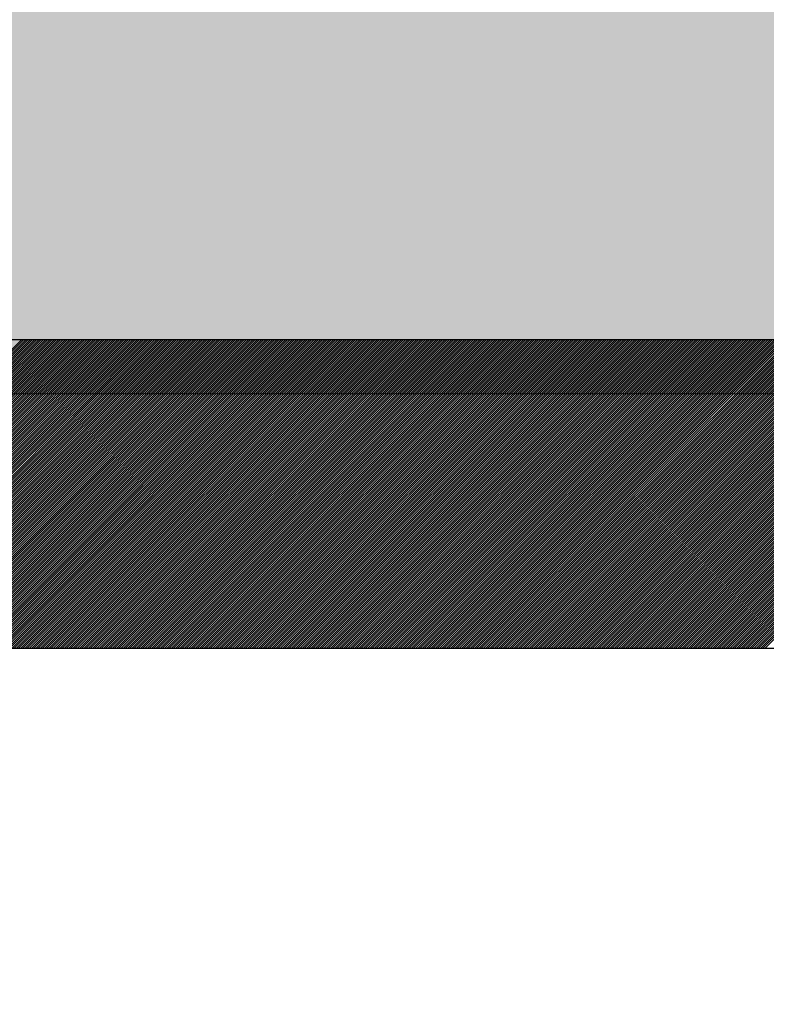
# Model space of a CAD drawing. Extents: x 3940905 to 4145695, y 925352 to 1109797.
# Tile 676 of 1056: x 4034319 to 4034379, y 1099069 to 1099149. Entities that reach past the tile are written whole.
import ezdxf

# ---------------------------------------------------------------- set-up
doc = ezdxf.new("R2010")
doc.units = 0
doc.header["$LTSCALE"] = 750
doc.header["$MEASUREMENT"] = 0
doc.layers.get('0').update_dxf_attribs({"linetype": 'CONTINUOUS', "lineweight": 0})
doc.layers.add('CKD Equipments', color=252, linetype='CONTINUOUS', lineweight=0)
doc.layers.add('COLUMN', color=1, linetype='CONTINUOUS', lineweight=9)

# ---------------------------------------------------------------- blocks, each defined once
blk = doc.blocks.new('COLUMN')
at = {"layer": 'COLUMN'}
h = blk.add_hatch(color=1, dxfattribs=at)
h.dxf.hatch_style = 1
h.paths.add_polyline_path([(2683498.959, 965771.063), (2684447.959, 965771.063), (2684447.959, 965331.063), (2683498.959, 965331.063)])
h.paths.add_polyline_path([(2684237.959, 970191.063), (2683498.959, 970191.063), (2683498.959, 969191.063), (2684237.959, 969191.063)])
h.paths.add_polyline_path([(2687442.959, 969266.063), (2687037.959, 969266.063), (2687037.959, 970031.063), (2687442.959, 970031.063)])
h.paths.add_polyline_path([(2687107.959, 972041.447), (2687643.959, 972041.447), (2687643.959, 971756.063), (2687107.959, 971756.063)])
h.paths.add_polyline_path([(2683498.959, 973491.063), (2684407.959, 973491.063), (2684407.959, 973041.063), (2683498.959, 973041.063)])
h.paths.add_polyline_path([(2683648.959, 975761.063), (2683977.959, 975761.063), (2683977.959, 975211.063), (2683648.959, 975211.063)])
h.paths.add_polyline_path([(2686977.959, 975811.063), (2687727.959, 975811.063), (2687727.959, 975476.063), (2686977.959, 975476.063)])
h.paths.add_polyline_path([(2689868.959, 975851.063), (2689027.959, 975851.063), (2689027.959, 975556.063), (2689868.959, 975556.063)])
h.paths.add_polyline_path([(2686977.959, 973346.063), (2687643.959, 973346.063), (2687643.959, 973116.063), (2686977.959, 973116.063)])
h.paths.add_polyline_path([(2683823.959, 977646.063), (2684028.959, 977646.063), (2684028.959, 977211.063), (2683823.959, 977211.063)])
h.paths.add_polyline_path([(2683823.959, 979911.063), (2684103.959, 979911.063), (2684103.959, 980241.063), (2683823.959, 980241.063)])
h.paths.add_polyline_path([(2687803.959, 979891.063), (2688003.959, 979891.063), (2688003.959, 980241.063), (2687803.959, 980241.063)])
h.paths.add_polyline_path([(2691583.959, 979836.063), (2692013.959, 979836.063), (2692013.959, 980241.063), (2691583.959, 980241.063)])
h.paths.add_polyline_path([(2691695.959, 977346.063), (2692013.959, 977346.063), (2692013.959, 976786.063), (2691695.959, 976786.063)])
h.paths.add_polyline_path([(2687442.959, 965841.063), (2686812.959, 965841.063), (2686812.959, 965401.063), (2687442.959, 965401.063)])
h.paths.add_polyline_path([(2687467.959, 963421.063), (2686702.959, 963421.063), (2686702.959, 962976.063), (2687467.959, 962976.063)])
h.paths.add_polyline_path([(2684167.959, 963191.063), (2683398.959, 963191.063), (2683398.959, 962446.063), (2684167.959, 962446.063)])
h.paths.add_polyline_path([(2684447.959, 958916.063), (2683398.959, 958916.063), (2683398.959, 959356.063), (2684447.959, 959356.063)])
h.paths.add_polyline_path([(2684447.959, 957356.063), (2683413.959, 957356.063), (2683413.959, 956916.063), (2684447.959, 956916.063)])
h.paths.add_polyline_path([(2687457.959, 957436.063), (2686707.959, 957436.063), (2686707.959, 956996.063), (2687457.959, 956996.063)])
h.paths.add_polyline_path([(2687452.959, 959516.063), (2686692.959, 959516.063), (2686692.959, 959086.063), (2687452.959, 959086.063)])
h.paths.add_polyline_path([(2683413.959, 953326.063), (2684312.959, 953326.063), (2684312.959, 953776.063), (2683413.959, 953776.063)])
h.paths.add_polyline_path([(2683293.959, 952396.063), (2683767.959, 952396.063), (2683767.959, 951976.063), (2683293.959, 951976.063)])
h.paths.add_polyline_path([(2682463.959, 977841.063), (2681833.959, 977841.063), (2681833.959, 977051.063), (2682463.959, 977051.063)])
at = {"color": 2}
blk.add_lwpolyline([(2682463.959, 977841.063), (2681833.959, 977841.063), (2681833.959, 977051.063), (2682463.959, 977051.063)], close=True, dxfattribs=at)
at = {"layer": 'COLUMN', "color": 1}
blk.add_lwpolyline([(2682463.959, 977841.063), (2681833.959, 977841.063), (2681833.959, 977051.063), (2682463.959, 977051.063)], close=True, dxfattribs=at)

msp = doc.modelspace()

# ---------------------------------------------------------------- linework, layer by layer
at = {"layer": 'CKD Equipments', "lineweight": -2, "ltscale": 0.2}
for p, q in [((4034540.236, 1099123.329, -7.609), (4033875.236, 1099123.329, -7.609)), ((4034540.236, 1099123.329, -7.609), (4033875.236, 1099123.329, -7.609)), ((4034515.236, 1099098.329, -7.609), (4033900.236, 1099098.329, -7.609))]:
    msp.add_line(p, q, dxfattribs=at)
at = {"layer": 'CKD Equipments', "color": 43, "linetype": 'Continuous', "lineweight": -2, "ltscale": 0.2}
for p, q in [((4034293.967, 1099098.329, -7.609), (4034318.967, 1099123.329, -7.609)), ((4034294.144, 1099098.329, -7.609), (4034319.144, 1099123.329, -7.609)), ((4034294.321, 1099098.329, -7.609), (4034319.321, 1099123.329, -7.609)), ((4034294.498, 1099098.329, -7.609), (4034319.498, 1099123.329, -7.609)), ((4034294.674, 1099098.329, -7.609), (4034319.674, 1099123.329, -7.609)), ((4034294.851, 1099098.329, -7.609), (4034319.851, 1099123.329, -7.609)), ((4034295.028, 1099098.329, -7.609), (4034320.028, 1099123.329, -7.609)), ((4034295.205, 1099098.329, -7.609), (4034320.205, 1099123.329, -7.609)), ((4034295.382, 1099098.329, -7.609), (4034320.382, 1099123.329, -7.609)), ((4034295.558, 1099098.329, -7.609), (4034320.558, 1099123.329, -7.609)), ((4034295.735, 1099098.329, -7.609), (4034320.735, 1099123.329, -7.609)), ((4034295.912, 1099098.329, -7.609), (4034320.912, 1099123.329, -7.609)), ((4034296.089, 1099098.329, -7.609), (4034321.089, 1099123.329, -7.609)), ((4034296.265, 1099098.329, -7.609), (4034321.265, 1099123.329, -7.609)), ((4034296.442, 1099098.329, -7.609), (4034321.442, 1099123.329, -7.609)), ((4034296.619, 1099098.329, -7.609), (4034321.619, 1099123.329, -7.609)), ((4034296.796, 1099098.329, -7.609), (4034321.796, 1099123.329, -7.609)), ((4034296.973, 1099098.329, -7.609), (4034321.973, 1099123.329, -7.609)), ((4034297.149, 1099098.329, -7.609), (4034322.149, 1099123.329, -7.609)), ((4034297.326, 1099098.329, -7.609), (4034322.326, 1099123.329, -7.609)), ((4034297.503, 1099098.329, -7.609), (4034322.503, 1099123.329, -7.609)), ((4034297.68, 1099098.329, -7.609), (4034322.68, 1099123.329, -7.609)), ((4034297.856, 1099098.329, -7.609), (4034322.856, 1099123.329, -7.609)), ((4034298.033, 1099098.329, -7.609), (4034323.033, 1099123.329, -7.609)), ((4034298.21, 1099098.329, -7.609), (4034323.21, 1099123.329, -7.609)), ((4034298.387, 1099098.329, -7.609), (4034323.387, 1099123.329, -7.609)), ((4034298.564, 1099098.329, -7.609), (4034323.564, 1099123.329, -7.609)), ((4034298.74, 1099098.329, -7.609), (4034323.74, 1099123.329, -7.609)), ((4034298.917, 1099098.329, -7.609), (4034323.917, 1099123.329, -7.609)), ((4034299.094, 1099098.329, -7.609), (4034324.094, 1099123.329, -7.609)), ((4034299.271, 1099098.329, -7.609), (4034324.271, 1099123.329, -7.609)), ((4034299.447, 1099098.329, -7.609), (4034324.447, 1099123.329, -7.609)), ((4034299.624, 1099098.329, -7.609), (4034324.624, 1099123.329, -7.609)), ((4034299.801, 1099098.329, -7.609), (4034324.801, 1099123.329, -7.609)), ((4034299.978, 1099098.329, -7.609), (4034324.978, 1099123.329, -7.609)), ((4034300.154, 1099098.329, -7.609), (4034325.154, 1099123.329, -7.609)), ((4034300.331, 1099098.329, -7.609), (4034325.331, 1099123.329, -7.609)), ((4034300.508, 1099098.329, -7.609), (4034325.508, 1099123.329, -7.609)), ((4034300.685, 1099098.329, -7.609), (4034325.685, 1099123.329, -7.609)), ((4034300.862, 1099098.329, -7.609), (4034325.862, 1099123.329, -7.609)), ((4034301.038, 1099098.329, -7.609), (4034326.038, 1099123.329, -7.609)), ((4034301.215, 1099098.329, -7.609), (4034326.215, 1099123.329, -7.609)), ((4034301.392, 1099098.329, -7.609), (4034326.392, 1099123.329, -7.609)), ((4034301.569, 1099098.329, -7.609), (4034326.569, 1099123.329, -7.609)), ((4034301.745, 1099098.329, -7.609), (4034326.745, 1099123.329, -7.609)), ((4034301.922, 1099098.329, -7.609), (4034326.922, 1099123.329, -7.609)), ((4034302.099, 1099098.329, -7.609), (4034327.099, 1099123.329, -7.609)), ((4034302.276, 1099098.329, -7.609), (4034327.276, 1099123.329, -7.609)), ((4034302.453, 1099098.329, -7.609), (4034327.453, 1099123.329, -7.609)), ((4034302.629, 1099098.329, -7.609), (4034327.629, 1099123.329, -7.609)), ((4034302.806, 1099098.329, -7.609), (4034327.806, 1099123.329, -7.609)), ((4034302.983, 1099098.329, -7.609), (4034327.983, 1099123.329, -7.609)), ((4034303.16, 1099098.329, -7.609), (4034328.16, 1099123.329, -7.609)), ((4034303.336, 1099098.329, -7.609), (4034328.336, 1099123.329, -7.609)), ((4034303.513, 1099098.329, -7.609), (4034328.513, 1099123.329, -7.609)), ((4034303.69, 1099098.329, -7.609), (4034328.69, 1099123.329, -7.609)), ((4034303.867, 1099098.329, -7.609), (4034328.867, 1099123.329, -7.609)), ((4034304.044, 1099098.329, -7.609), (4034329.044, 1099123.329, -7.609)), ((4034304.22, 1099098.329, -7.609), (4034329.22, 1099123.329, -7.609)), ((4034304.397, 1099098.329, -7.609), (4034329.397, 1099123.329, -7.609)), ((4034304.574, 1099098.329, -7.609), (4034329.574, 1099123.329, -7.609)), ((4034304.751, 1099098.329, -7.609), (4034329.751, 1099123.329, -7.609)), ((4034304.927, 1099098.329, -7.609), (4034329.927, 1099123.329, -7.609)), ((4034305.104, 1099098.329, -7.609), (4034330.104, 1099123.329, -7.609)), ((4034305.281, 1099098.329, -7.609), (4034330.281, 1099123.329, -7.609)), ((4034305.458, 1099098.329, -7.609), (4034330.458, 1099123.329, -7.609)), ((4034305.635, 1099098.329, -7.609), (4034330.635, 1099123.329, -7.609)), ((4034305.811, 1099098.329, -7.609), (4034330.811, 1099123.329, -7.609)), ((4034305.988, 1099098.329, -7.609), (4034330.988, 1099123.329, -7.609)), ((4034306.165, 1099098.329, -7.609), (4034331.165, 1099123.329, -7.609)), ((4034306.342, 1099098.329, -7.609), (4034331.342, 1099123.329, -7.609)), ((4034306.518, 1099098.329, -7.609), (4034331.518, 1099123.329, -7.609)), ((4034306.695, 1099098.329, -7.609), (4034331.695, 1099123.329, -7.609)), ((4034306.872, 1099098.329, -7.609), (4034331.872, 1099123.329, -7.609)), ((4034307.049, 1099098.329, -7.609), (4034332.049, 1099123.329, -7.609)), ((4034307.226, 1099098.329, -7.609), (4034332.226, 1099123.329, -7.609)), ((4034307.402, 1099098.329, -7.609), (4034332.402, 1099123.329, -7.609)), ((4034307.579, 1099098.329, -7.609), (4034332.579, 1099123.329, -7.609)), ((4034307.756, 1099098.329, -7.609), (4034332.756, 1099123.329, -7.609)), ((4034307.933, 1099098.329, -7.609), (4034332.933, 1099123.329, -7.609)), ((4034308.109, 1099098.329, -7.609), (4034333.109, 1099123.329, -7.609)), ((4034308.286, 1099098.329, -7.609), (4034333.286, 1099123.329, -7.609)), ((4034308.463, 1099098.329, -7.609), (4034333.463, 1099123.329, -7.609)), ((4034308.64, 1099098.329, -7.609), (4034333.64, 1099123.329, -7.609)), ((4034308.817, 1099098.329, -7.609), (4034333.817, 1099123.329, -7.609)), ((4034308.993, 1099098.329, -7.609), (4034333.993, 1099123.329, -7.609)), ((4034309.17, 1099098.329, -7.609), (4034334.17, 1099123.329, -7.609)), ((4034309.347, 1099098.329, -7.609), (4034334.347, 1099123.329, -7.609)), ((4034309.524, 1099098.329, -7.609), (4034334.524, 1099123.329, -7.609)), ((4034309.7, 1099098.329, -7.609), (4034334.7, 1099123.329, -7.609)), ((4034309.877, 1099098.329, -7.609), (4034334.877, 1099123.329, -7.609)), ((4034310.054, 1099098.329, -7.609), (4034335.054, 1099123.329, -7.609)), ((4034310.231, 1099098.329, -7.609), (4034335.231, 1099123.329, -7.609)), ((4034310.408, 1099098.329, -7.609), (4034335.408, 1099123.329, -7.609)), ((4034310.584, 1099098.329, -7.609), (4034335.584, 1099123.329, -7.609)), ((4034310.761, 1099098.329, -7.609), (4034335.761, 1099123.329, -7.609)), ((4034310.938, 1099098.329, -7.609), (4034335.938, 1099123.329, -7.609)), ((4034311.115, 1099098.329, -7.609), (4034336.115, 1099123.329, -7.609)), ((4034311.291, 1099098.329, -7.609), (4034336.291, 1099123.329, -7.609)), ((4034311.468, 1099098.329, -7.609), (4034336.468, 1099123.329, -7.609)), ((4034311.645, 1099098.329, -7.609), (4034336.645, 1099123.329, -7.609)), ((4034311.822, 1099098.329, -7.609), (4034336.822, 1099123.329, -7.609)), ((4034311.999, 1099098.329, -7.609), (4034336.999, 1099123.329, -7.609)), ((4034312.175, 1099098.329, -7.609), (4034337.175, 1099123.329, -7.609)), ((4034312.352, 1099098.329, -7.609), (4034337.352, 1099123.329, -7.609)), ((4034312.529, 1099098.329, -7.609), (4034337.529, 1099123.329, -7.609)), ((4034312.706, 1099098.329, -7.609), (4034337.706, 1099123.329, -7.609)), ((4034312.882, 1099098.329, -7.609), (4034337.882, 1099123.329, -7.609)), ((4034313.059, 1099098.329, -7.609), (4034338.059, 1099123.329, -7.609)), ((4034313.236, 1099098.329, -7.609), (4034338.236, 1099123.329, -7.609)), ((4034313.413, 1099098.329, -7.609), (4034338.413, 1099123.329, -7.609)), ((4034313.59, 1099098.329, -7.609), (4034338.59, 1099123.329, -7.609)), ((4034313.766, 1099098.329, -7.609), (4034338.766, 1099123.329, -7.609)), ((4034313.943, 1099098.329, -7.609), (4034338.943, 1099123.329, -7.609)), ((4034314.12, 1099098.329, -7.609), (4034339.12, 1099123.329, -7.609)), ((4034314.297, 1099098.329, -7.609), (4034339.297, 1099123.329, -7.609)), ((4034314.473, 1099098.329, -7.609), (4034339.473, 1099123.329, -7.609)), ((4034314.65, 1099098.329, -7.609), (4034339.65, 1099123.329, -7.609)), ((4034314.827, 1099098.329, -7.609), (4034339.827, 1099123.329, -7.609)), ((4034315.004, 1099098.329, -7.609), (4034340.004, 1099123.329, -7.609)), ((4034315.181, 1099098.329, -7.609), (4034340.181, 1099123.329, -7.609)), ((4034315.357, 1099098.329, -7.609), (4034340.357, 1099123.329, -7.609)), ((4034315.534, 1099098.329, -7.609), (4034340.534, 1099123.329, -7.609)), ((4034315.711, 1099098.329, -7.609), (4034340.711, 1099123.329, -7.609)), ((4034315.888, 1099098.329, -7.609), (4034340.888, 1099123.329, -7.609)), ((4034316.064, 1099098.329, -7.609), (4034341.064, 1099123.329, -7.609)), ((4034316.241, 1099098.329, -7.609), (4034341.241, 1099123.329, -7.609)), ((4034316.418, 1099098.329, -7.609), (4034341.418, 1099123.329, -7.609)), ((4034316.595, 1099098.329, -7.609), (4034341.595, 1099123.329, -7.609)), ((4034316.772, 1099098.329, -7.609), (4034341.772, 1099123.329, -7.609)), ((4034316.948, 1099098.329, -7.609), (4034341.948, 1099123.329, -7.609)), ((4034317.125, 1099098.329, -7.609), (4034342.125, 1099123.329, -7.609)), ((4034317.302, 1099098.329, -7.609), (4034342.302, 1099123.329, -7.609)), ((4034317.479, 1099098.329, -7.609), (4034342.479, 1099123.329, -7.609)), ((4034317.655, 1099098.329, -7.609), (4034342.655, 1099123.329, -7.609)), ((4034317.832, 1099098.329, -7.609), (4034342.832, 1099123.329, -7.609)), ((4034318.009, 1099098.329, -7.609), (4034343.009, 1099123.329, -7.609)), ((4034318.186, 1099098.329, -7.609), (4034343.186, 1099123.329, -7.609)), ((4034318.362, 1099098.329, -7.609), (4034343.362, 1099123.329, -7.609)), ((4034318.539, 1099098.329, -7.609), (4034343.539, 1099123.329, -7.609)), ((4034318.716, 1099098.329, -7.609), (4034343.716, 1099123.329, -7.609)), ((4034318.893, 1099098.329, -7.609), (4034343.893, 1099123.329, -7.609)), ((4034319.07, 1099098.329, -7.609), (4034344.07, 1099123.329, -7.609)), ((4034319.246, 1099098.329, -7.609), (4034344.246, 1099123.329, -7.609)), ((4034319.423, 1099098.329, -7.609), (4034344.423, 1099123.329, -7.609)), ((4034319.6, 1099098.329, -7.609), (4034344.6, 1099123.329, -7.609)), ((4034319.777, 1099098.329, -7.609), (4034344.777, 1099123.329, -7.609)), ((4034319.953, 1099098.329, -7.609), (4034344.953, 1099123.329, -7.609)), ((4034320.13, 1099098.329, -7.609), (4034345.13, 1099123.329, -7.609)), ((4034320.307, 1099098.329, -7.609), (4034345.307, 1099123.329, -7.609)), ((4034320.484, 1099098.329, -7.609), (4034345.484, 1099123.329, -7.609)), ((4034320.661, 1099098.329, -7.609), (4034345.661, 1099123.329, -7.609)), ((4034320.837, 1099098.329, -7.609), (4034345.837, 1099123.329, -7.609)), ((4034321.014, 1099098.329, -7.609), (4034346.014, 1099123.329, -7.609)), ((4034321.191, 1099098.329, -7.609), (4034346.191, 1099123.329, -7.609)), ((4034321.368, 1099098.329, -7.609), (4034346.368, 1099123.329, -7.609)), ((4034321.544, 1099098.329, -7.609), (4034346.544, 1099123.329, -7.609)), ((4034321.721, 1099098.329, -7.609), (4034346.721, 1099123.329, -7.609)), ((4034321.898, 1099098.329, -7.609), (4034346.898, 1099123.329, -7.609)), ((4034322.075, 1099098.329, -7.609), (4034347.075, 1099123.329, -7.609)), ((4034322.252, 1099098.329, -7.609), (4034347.252, 1099123.329, -7.609)), ((4034322.428, 1099098.329, -7.609), (4034347.428, 1099123.329, -7.609)), ((4034322.605, 1099098.329, -7.609), (4034347.605, 1099123.329, -7.609)), ((4034322.782, 1099098.329, -7.609), (4034347.782, 1099123.329, -7.609)), ((4034322.959, 1099098.329, -7.609), (4034347.959, 1099123.329, -7.609)), ((4034323.135, 1099098.329, -7.609), (4034348.135, 1099123.329, -7.609)), ((4034323.312, 1099098.329, -7.609), (4034348.312, 1099123.329, -7.609)), ((4034323.489, 1099098.329, -7.609), (4034348.489, 1099123.329, -7.609)), ((4034323.666, 1099098.329, -7.609), (4034348.666, 1099123.329, -7.609)), ((4034323.843, 1099098.329, -7.609), (4034348.843, 1099123.329, -7.609)), ((4034324.019, 1099098.329, -7.609), (4034349.019, 1099123.329, -7.609)), ((4034324.196, 1099098.329, -7.609), (4034349.196, 1099123.329, -7.609)), ((4034324.373, 1099098.329, -7.609), (4034349.373, 1099123.329, -7.609)), ((4034324.55, 1099098.329, -7.609), (4034349.55, 1099123.329, -7.609)), ((4034324.726, 1099098.329, -7.609), (4034349.726, 1099123.329, -7.609)), ((4034324.903, 1099098.329, -7.609), (4034349.903, 1099123.329, -7.609)), ((4034325.08, 1099098.329, -7.609), (4034350.08, 1099123.329, -7.609)), ((4034325.257, 1099098.329, -7.609), (4034350.257, 1099123.329, -7.609)), ((4034325.434, 1099098.329, -7.609), (4034350.434, 1099123.329, -7.609)), ((4034325.61, 1099098.329, -7.609), (4034350.61, 1099123.329, -7.609)), ((4034325.787, 1099098.329, -7.609), (4034350.787, 1099123.329, -7.609)), ((4034325.964, 1099098.329, -7.609), (4034350.964, 1099123.329, -7.609)), ((4034326.141, 1099098.329, -7.609), (4034351.141, 1099123.329, -7.609)), ((4034326.317, 1099098.329, -7.609), (4034351.317, 1099123.329, -7.609)), ((4034326.494, 1099098.329, -7.609), (4034351.494, 1099123.329, -7.609)), ((4034326.671, 1099098.329, -7.609), (4034351.671, 1099123.329, -7.609)), ((4034326.848, 1099098.329, -7.609), (4034351.848, 1099123.329, -7.609)), ((4034327.025, 1099098.329, -7.609), (4034352.025, 1099123.329, -7.609)), ((4034327.201, 1099098.329, -7.609), (4034352.201, 1099123.329, -7.609)), ((4034327.378, 1099098.329, -7.609), (4034352.378, 1099123.329, -7.609)), ((4034327.555, 1099098.329, -7.609), (4034352.555, 1099123.329, -7.609)), ((4034327.732, 1099098.329, -7.609), (4034352.732, 1099123.329, -7.609)), ((4034327.908, 1099098.329, -7.609), (4034352.908, 1099123.329, -7.609)), ((4034328.085, 1099098.329, -7.609), (4034353.085, 1099123.329, -7.609)), ((4034328.262, 1099098.329, -7.609), (4034353.262, 1099123.329, -7.609)), ((4034328.439, 1099098.329, -7.609), (4034353.439, 1099123.329, -7.609)), ((4034328.616, 1099098.329, -7.609), (4034353.616, 1099123.329, -7.609)), ((4034328.792, 1099098.329, -7.609), (4034353.792, 1099123.329, -7.609)), ((4034328.969, 1099098.329, -7.609), (4034353.969, 1099123.329, -7.609)), ((4034329.146, 1099098.329, -7.609), (4034354.146, 1099123.329, -7.609)), ((4034329.323, 1099098.329, -7.609), (4034354.323, 1099123.329, -7.609)), ((4034329.499, 1099098.329, -7.609), (4034354.499, 1099123.329, -7.609)), ((4034329.676, 1099098.329, -7.609), (4034354.676, 1099123.329, -7.609)), ((4034329.853, 1099098.329, -7.609), (4034354.853, 1099123.329, -7.609)), ((4034330.03, 1099098.329, -7.609), (4034355.03, 1099123.329, -7.609)), ((4034330.207, 1099098.329, -7.609), (4034355.207, 1099123.329, -7.609)), ((4034330.383, 1099098.329, -7.609), (4034355.383, 1099123.329, -7.609)), ((4034330.56, 1099098.329, -7.609), (4034355.56, 1099123.329, -7.609)), ((4034330.737, 1099098.329, -7.609), (4034355.737, 1099123.329, -7.609)), ((4034330.914, 1099098.329, -7.609), (4034355.914, 1099123.329, -7.609)), ((4034331.09, 1099098.329, -7.609), (4034356.09, 1099123.329, -7.609)), ((4034331.267, 1099098.329, -7.609), (4034356.267, 1099123.329, -7.609)), ((4034331.444, 1099098.329, -7.609), (4034356.444, 1099123.329, -7.609)), ((4034331.621, 1099098.329, -7.609), (4034356.621, 1099123.329, -7.609)), ((4034331.798, 1099098.329, -7.609), (4034356.798, 1099123.329, -7.609)), ((4034331.974, 1099098.329, -7.609), (4034356.974, 1099123.329, -7.609)), ((4034332.151, 1099098.329, -7.609), (4034357.151, 1099123.329, -7.609)), ((4034332.328, 1099098.329, -7.609), (4034357.328, 1099123.329, -7.609)), ((4034332.505, 1099098.329, -7.609), (4034357.505, 1099123.329, -7.609)), ((4034332.681, 1099098.329, -7.609), (4034357.681, 1099123.329, -7.609)), ((4034332.858, 1099098.329, -7.609), (4034357.858, 1099123.329, -7.609)), ((4034333.035, 1099098.329, -7.609), (4034358.035, 1099123.329, -7.609)), ((4034333.212, 1099098.329, -7.609), (4034358.212, 1099123.329, -7.609)), ((4034333.389, 1099098.329, -7.609), (4034358.389, 1099123.329, -7.609)), ((4034333.565, 1099098.329, -7.609), (4034358.565, 1099123.329, -7.609)), ((4034333.742, 1099098.329, -7.609), (4034358.742, 1099123.329, -7.609)), ((4034333.919, 1099098.329, -7.609), (4034358.919, 1099123.329, -7.609)), ((4034334.096, 1099098.329, -7.609), (4034359.096, 1099123.329, -7.609)), ((4034334.272, 1099098.329, -7.609), (4034359.272, 1099123.329, -7.609)), ((4034334.449, 1099098.329, -7.609), (4034359.449, 1099123.329, -7.609)), ((4034334.626, 1099098.329, -7.609), (4034359.626, 1099123.329, -7.609)), ((4034334.803, 1099098.329, -7.609), (4034359.803, 1099123.329, -7.609)), ((4034334.98, 1099098.329, -7.609), (4034359.98, 1099123.329, -7.609)), ((4034335.156, 1099098.329, -7.609), (4034360.156, 1099123.329, -7.609)), ((4034335.333, 1099098.329, -7.609), (4034360.333, 1099123.329, -7.609)), ((4034335.51, 1099098.329, -7.609), (4034360.51, 1099123.329, -7.609)), ((4034335.687, 1099098.329, -7.609), (4034360.687, 1099123.329, -7.609)), ((4034335.863, 1099098.329, -7.609), (4034360.863, 1099123.329, -7.609)), ((4034336.04, 1099098.329, -7.609), (4034361.04, 1099123.329, -7.609)), ((4034336.217, 1099098.329, -7.609), (4034361.217, 1099123.329, -7.609)), ((4034336.394, 1099098.329, -7.609), (4034361.394, 1099123.329, -7.609)), ((4034336.57, 1099098.329, -7.609), (4034361.57, 1099123.329, -7.609)), ((4034336.747, 1099098.329, -7.609), (4034361.747, 1099123.329, -7.609)), ((4034336.924, 1099098.329, -7.609), (4034361.924, 1099123.329, -7.609)), ((4034337.101, 1099098.329, -7.609), (4034362.101, 1099123.329, -7.609)), ((4034337.278, 1099098.329, -7.609), (4034362.278, 1099123.329, -7.609)), ((4034337.454, 1099098.329, -7.609), (4034362.454, 1099123.329, -7.609)), ((4034337.631, 1099098.329, -7.609), (4034362.631, 1099123.329, -7.609)), ((4034337.808, 1099098.329, -7.609), (4034362.808, 1099123.329, -7.609)), ((4034337.985, 1099098.329, -7.609), (4034362.985, 1099123.329, -7.609)), ((4034338.161, 1099098.329, -7.609), (4034363.161, 1099123.329, -7.609)), ((4034338.338, 1099098.329, -7.609), (4034363.338, 1099123.329, -7.609)), ((4034338.515, 1099098.329, -7.609), (4034363.515, 1099123.329, -7.609)), ((4034338.692, 1099098.329, -7.609), (4034363.692, 1099123.329, -7.609)), ((4034338.869, 1099098.329, -7.609), (4034363.869, 1099123.329, -7.609)), ((4034339.045, 1099098.329, -7.609), (4034364.045, 1099123.329, -7.609)), ((4034339.222, 1099098.329, -7.609), (4034364.222, 1099123.329, -7.609)), ((4034339.399, 1099098.329, -7.609), (4034364.399, 1099123.329, -7.609)), ((4034339.576, 1099098.329, -7.609), (4034364.576, 1099123.329, -7.609)), ((4034339.752, 1099098.329, -7.609), (4034364.752, 1099123.329, -7.609)), ((4034339.929, 1099098.329, -7.609), (4034364.929, 1099123.329, -7.609)), ((4034340.106, 1099098.329, -7.609), (4034365.106, 1099123.329, -7.609)), ((4034340.283, 1099098.329, -7.609), (4034365.283, 1099123.329, -7.609)), ((4034340.46, 1099098.329, -7.609), (4034365.46, 1099123.329, -7.609)), ((4034340.636, 1099098.329, -7.609), (4034365.636, 1099123.329, -7.609)), ((4034340.813, 1099098.329, -7.609), (4034365.813, 1099123.329, -7.609)), ((4034340.99, 1099098.329, -7.609), (4034365.99, 1099123.329, -7.609)), ((4034341.167, 1099098.329, -7.609), (4034366.167, 1099123.329, -7.609)), ((4034341.343, 1099098.329, -7.609), (4034366.343, 1099123.329, -7.609)), ((4034341.52, 1099098.329, -7.609), (4034366.52, 1099123.329, -7.609)), ((4034341.697, 1099098.329, -7.609), (4034366.697, 1099123.329, -7.609)), ((4034341.874, 1099098.329, -7.609), (4034366.874, 1099123.329, -7.609)), ((4034342.051, 1099098.329, -7.609), (4034367.051, 1099123.329, -7.609)), ((4034342.227, 1099098.329, -7.609), (4034367.227, 1099123.329, -7.609)), ((4034342.404, 1099098.329, -7.609), (4034367.404, 1099123.329, -7.609)), ((4034342.581, 1099098.329, -7.609), (4034367.581, 1099123.329, -7.609)), ((4034342.758, 1099098.329, -7.609), (4034367.758, 1099123.329, -7.609)), ((4034342.934, 1099098.329, -7.609), (4034367.934, 1099123.329, -7.609)), ((4034343.111, 1099098.329, -7.609), (4034368.111, 1099123.329, -7.609)), ((4034343.288, 1099098.329, -7.609), (4034368.288, 1099123.329, -7.609)), ((4034343.465, 1099098.329, -7.609), (4034368.465, 1099123.329, -7.609)), ((4034343.642, 1099098.329, -7.609), (4034368.642, 1099123.329, -7.609)), ((4034343.818, 1099098.329, -7.609), (4034368.818, 1099123.329, -7.609)), ((4034343.995, 1099098.329, -7.609), (4034368.995, 1099123.329, -7.609)), ((4034344.172, 1099098.329, -7.609), (4034369.172, 1099123.329, -7.609)), ((4034344.349, 1099098.329, -7.609), (4034369.349, 1099123.329, -7.609)), ((4034344.525, 1099098.329, -7.609), (4034369.525, 1099123.329, -7.609)), ((4034344.702, 1099098.329, -7.609), (4034369.702, 1099123.329, -7.609)), ((4034344.879, 1099098.329, -7.609), (4034369.879, 1099123.329, -7.609)), ((4034345.056, 1099098.329, -7.609), (4034370.056, 1099123.329, -7.609)), ((4034345.233, 1099098.329, -7.609), (4034370.233, 1099123.329, -7.609)), ((4034345.409, 1099098.329, -7.609), (4034370.409, 1099123.329, -7.609)), ((4034345.586, 1099098.329, -7.609), (4034370.586, 1099123.329, -7.609)), ((4034345.763, 1099098.329, -7.609), (4034370.763, 1099123.329, -7.609)), ((4034345.94, 1099098.329, -7.609), (4034370.94, 1099123.329, -7.609)), ((4034346.116, 1099098.329, -7.609), (4034371.116, 1099123.329, -7.609)), ((4034346.293, 1099098.329, -7.609), (4034371.293, 1099123.329, -7.609)), ((4034346.47, 1099098.329, -7.609), (4034371.47, 1099123.329, -7.609)), ((4034346.647, 1099098.329, -7.609), (4034371.647, 1099123.329, -7.609)), ((4034346.824, 1099098.329, -7.609), (4034371.824, 1099123.329, -7.609)), ((4034347, 1099098.329, -7.609), (4034372, 1099123.329, -7.609)), ((4034347.177, 1099098.329, -7.609), (4034372.177, 1099123.329, -7.609)), ((4034347.354, 1099098.329, -7.609), (4034372.354, 1099123.329, -7.609)), ((4034347.531, 1099098.329, -7.609), (4034372.531, 1099123.329, -7.609)), ((4034347.707, 1099098.329, -7.609), (4034372.707, 1099123.329, -7.609)), ((4034347.884, 1099098.329, -7.609), (4034372.884, 1099123.329, -7.609)), ((4034348.061, 1099098.329, -7.609), (4034373.061, 1099123.329, -7.609)), ((4034348.238, 1099098.329, -7.609), (4034373.238, 1099123.329, -7.609)), ((4034348.415, 1099098.329, -7.609), (4034373.415, 1099123.329, -7.609)), ((4034348.591, 1099098.329, -7.609), (4034373.591, 1099123.329, -7.609)), ((4034348.768, 1099098.329, -7.609), (4034373.768, 1099123.329, -7.609)), ((4034348.945, 1099098.329, -7.609), (4034373.945, 1099123.329, -7.609)), ((4034349.122, 1099098.329, -7.609), (4034374.122, 1099123.329, -7.609)), ((4034349.298, 1099098.329, -7.609), (4034374.298, 1099123.329, -7.609)), ((4034349.475, 1099098.329, -7.609), (4034374.475, 1099123.329, -7.609)), ((4034349.652, 1099098.329, -7.609), (4034374.652, 1099123.329, -7.609)), ((4034349.829, 1099098.329, -7.609), (4034374.829, 1099123.329, -7.609)), ((4034350.006, 1099098.329, -7.609), (4034375.006, 1099123.329, -7.609)), ((4034350.182, 1099098.329, -7.609), (4034375.182, 1099123.329, -7.609)), ((4034350.359, 1099098.329, -7.609), (4034375.359, 1099123.329, -7.609)), ((4034350.536, 1099098.329, -7.609), (4034375.536, 1099123.329, -7.609)), ((4034350.713, 1099098.329, -7.609), (4034375.713, 1099123.329, -7.609)), ((4034350.889, 1099098.329, -7.609), (4034375.889, 1099123.329, -7.609)), ((4034351.066, 1099098.329, -7.609), (4034376.066, 1099123.329, -7.609)), ((4034351.243, 1099098.329, -7.609), (4034376.243, 1099123.329, -7.609)), ((4034351.42, 1099098.329, -7.609), (4034376.42, 1099123.329, -7.609)), ((4034351.597, 1099098.329, -7.609), (4034376.597, 1099123.329, -7.609)), ((4034351.773, 1099098.329, -7.609), (4034376.773, 1099123.329, -7.609)), ((4034351.95, 1099098.329, -7.609), (4034376.95, 1099123.329, -7.609)), ((4034352.127, 1099098.329, -7.609), (4034377.127, 1099123.329, -7.609)), ((4034352.304, 1099098.329, -7.609), (4034377.304, 1099123.329, -7.609)), ((4034352.48, 1099098.329, -7.609), (4034377.48, 1099123.329, -7.609)), ((4034352.657, 1099098.329, -7.609), (4034377.657, 1099123.329, -7.609)), ((4034352.834, 1099098.329, -7.609), (4034377.834, 1099123.329, -7.609)), ((4034353.011, 1099098.329, -7.609), (4034378.011, 1099123.329, -7.609)), ((4034353.188, 1099098.329, -7.609), (4034378.188, 1099123.329, -7.609)), ((4034353.364, 1099098.329, -7.609), (4034378.364, 1099123.329, -7.609)), ((4034353.541, 1099098.329, -7.609), (4034378.541, 1099123.329, -7.609)), ((4034353.718, 1099098.329, -7.609), (4034378.718, 1099123.329, -7.609)), ((4034353.895, 1099098.329, -7.609), (4034378.895, 1099123.329, -7.609)), ((4034354.071, 1099098.329, -7.609), (4034379.071, 1099123.329, -7.609)), ((4034354.248, 1099098.329, -7.609), (4034379.248, 1099123.329, -7.609)), ((4034354.425, 1099098.329, -7.609), (4034379.425, 1099123.329, -7.609)), ((4034354.602, 1099098.329, -7.609), (4034379.602, 1099123.329, -7.609)), ((4034354.778, 1099098.329, -7.609), (4034379.778, 1099123.329, -7.609)), ((4034354.955, 1099098.329, -7.609), (4034379.955, 1099123.329, -7.609)), ((4034355.132, 1099098.329, -7.609), (4034380.132, 1099123.329, -7.609)), ((4034355.309, 1099098.329, -7.609), (4034380.309, 1099123.329, -7.609)), ((4034355.486, 1099098.329, -7.609), (4034380.486, 1099123.329, -7.609)), ((4034355.662, 1099098.329, -7.609), (4034380.662, 1099123.329, -7.609)), ((4034355.839, 1099098.329, -7.609), (4034380.839, 1099123.329, -7.609)), ((4034356.016, 1099098.329, -7.609), (4034381.016, 1099123.329, -7.609)), ((4034356.193, 1099098.329, -7.609), (4034381.193, 1099123.329, -7.609)), ((4034356.369, 1099098.329, -7.609), (4034381.369, 1099123.329, -7.609)), ((4034356.546, 1099098.329, -7.609), (4034381.546, 1099123.329, -7.609)), ((4034356.723, 1099098.329, -7.609), (4034381.723, 1099123.329, -7.609)), ((4034356.9, 1099098.329, -7.609), (4034381.9, 1099123.329, -7.609)), ((4034357.077, 1099098.329, -7.609), (4034382.077, 1099123.329, -7.609)), ((4034357.253, 1099098.329, -7.609), (4034382.253, 1099123.329, -7.609)), ((4034357.43, 1099098.329, -7.609), (4034382.43, 1099123.329, -7.609)), ((4034357.607, 1099098.329, -7.609), (4034382.607, 1099123.329, -7.609)), ((4034357.784, 1099098.329, -7.609), (4034382.784, 1099123.329, -7.609)), ((4034357.96, 1099098.329, -7.609), (4034382.96, 1099123.329, -7.609)), ((4034358.137, 1099098.329, -7.609), (4034383.137, 1099123.329, -7.609)), ((4034358.314, 1099098.329, -7.609), (4034383.314, 1099123.329, -7.609)), ((4034358.491, 1099098.329, -7.609), (4034383.491, 1099123.329, -7.609)), ((4034358.668, 1099098.329, -7.609), (4034383.668, 1099123.329, -7.609)), ((4034358.844, 1099098.329, -7.609), (4034383.844, 1099123.329, -7.609)), ((4034359.021, 1099098.329, -7.609), (4034384.021, 1099123.329, -7.609)), ((4034359.198, 1099098.329, -7.609), (4034384.198, 1099123.329, -7.609)), ((4034359.375, 1099098.329, -7.609), (4034384.375, 1099123.329, -7.609)), ((4034359.551, 1099098.329, -7.609), (4034384.551, 1099123.329, -7.609)), ((4034359.728, 1099098.329, -7.609), (4034384.728, 1099123.329, -7.609)), ((4034359.905, 1099098.329, -7.609), (4034384.905, 1099123.329, -7.609)), ((4034360.082, 1099098.329, -7.609), (4034385.082, 1099123.329, -7.609)), ((4034360.259, 1099098.329, -7.609), (4034385.259, 1099123.329, -7.609)), ((4034360.435, 1099098.329, -7.609), (4034385.435, 1099123.329, -7.609)), ((4034360.612, 1099098.329, -7.609), (4034385.612, 1099123.329, -7.609)), ((4034360.789, 1099098.329, -7.609), (4034385.789, 1099123.329, -7.609)), ((4034360.966, 1099098.329, -7.609), (4034385.966, 1099123.329, -7.609)), ((4034361.142, 1099098.329, -7.609), (4034386.142, 1099123.329, -7.609)), ((4034361.319, 1099098.329, -7.609), (4034386.319, 1099123.329, -7.609)), ((4034361.496, 1099098.329, -7.609), (4034386.496, 1099123.329, -7.609)), ((4034361.673, 1099098.329, -7.609), (4034386.673, 1099123.329, -7.609)), ((4034361.85, 1099098.329, -7.609), (4034386.85, 1099123.329, -7.609)), ((4034362.026, 1099098.329, -7.609), (4034387.026, 1099123.329, -7.609)), ((4034362.203, 1099098.329, -7.609), (4034387.203, 1099123.329, -7.609)), ((4034362.38, 1099098.329, -7.609), (4034387.38, 1099123.329, -7.609)), ((4034362.557, 1099098.329, -7.609), (4034387.557, 1099123.329, -7.609)), ((4034362.733, 1099098.329, -7.609), (4034387.733, 1099123.329, -7.609)), ((4034362.91, 1099098.329, -7.609), (4034387.91, 1099123.329, -7.609)), ((4034363.087, 1099098.329, -7.609), (4034388.087, 1099123.329, -7.609)), ((4034363.264, 1099098.329, -7.609), (4034388.264, 1099123.329, -7.609)), ((4034363.441, 1099098.329, -7.609), (4034388.441, 1099123.329, -7.609)), ((4034363.617, 1099098.329, -7.609), (4034388.617, 1099123.329, -7.609)), ((4034363.794, 1099098.329, -7.609), (4034388.794, 1099123.329, -7.609)), ((4034363.971, 1099098.329, -7.609), (4034388.971, 1099123.329, -7.609)), ((4034364.148, 1099098.329, -7.609), (4034389.148, 1099123.329, -7.609)), ((4034364.324, 1099098.329, -7.609), (4034389.324, 1099123.329, -7.609)), ((4034364.501, 1099098.329, -7.609), (4034389.501, 1099123.329, -7.609)), ((4034364.678, 1099098.329, -7.609), (4034389.678, 1099123.329, -7.609)), ((4034364.855, 1099098.329, -7.609), (4034389.855, 1099123.329, -7.609)), ((4034365.032, 1099098.329, -7.609), (4034390.032, 1099123.329, -7.609)), ((4034365.208, 1099098.329, -7.609), (4034390.208, 1099123.329, -7.609)), ((4034365.385, 1099098.329, -7.609), (4034390.385, 1099123.329, -7.609)), ((4034365.562, 1099098.329, -7.609), (4034390.562, 1099123.329, -7.609)), ((4034365.739, 1099098.329, -7.609), (4034390.739, 1099123.329, -7.609)), ((4034365.915, 1099098.329, -7.609), (4034390.915, 1099123.329, -7.609)), ((4034366.092, 1099098.329, -7.609), (4034391.092, 1099123.329, -7.609)), ((4034366.269, 1099098.329, -7.609), (4034391.269, 1099123.329, -7.609)), ((4034366.446, 1099098.329, -7.609), (4034391.446, 1099123.329, -7.609)), ((4034366.623, 1099098.329, -7.609), (4034391.623, 1099123.329, -7.609)), ((4034366.799, 1099098.329, -7.609), (4034391.799, 1099123.329, -7.609)), ((4034366.976, 1099098.329, -7.609), (4034391.976, 1099123.329, -7.609)), ((4034367.153, 1099098.329, -7.609), (4034392.153, 1099123.329, -7.609)), ((4034367.33, 1099098.329, -7.609), (4034392.33, 1099123.329, -7.609)), ((4034367.506, 1099098.329, -7.609), (4034392.506, 1099123.329, -7.609)), ((4034367.683, 1099098.329, -7.609), (4034392.683, 1099123.329, -7.609)), ((4034367.86, 1099098.329, -7.609), (4034392.86, 1099123.329, -7.609)), ((4034368.037, 1099098.329, -7.609), (4034393.037, 1099123.329, -7.609)), ((4034368.214, 1099098.329, -7.609), (4034393.214, 1099123.329, -7.609)), ((4034368.39, 1099098.329, -7.609), (4034393.39, 1099123.329, -7.609)), ((4034368.567, 1099098.329, -7.609), (4034393.567, 1099123.329, -7.609)), ((4034368.744, 1099098.329, -7.609), (4034393.744, 1099123.329, -7.609)), ((4034368.921, 1099098.329, -7.609), (4034393.921, 1099123.329, -7.609)), ((4034369.097, 1099098.329, -7.609), (4034394.097, 1099123.329, -7.609)), ((4034369.274, 1099098.329, -7.609), (4034394.274, 1099123.329, -7.609)), ((4034369.451, 1099098.329, -7.609), (4034394.451, 1099123.329, -7.609)), ((4034369.628, 1099098.329, -7.609), (4034394.628, 1099123.329, -7.609)), ((4034369.805, 1099098.329, -7.609), (4034394.805, 1099123.329, -7.609)), ((4034369.981, 1099098.329, -7.609), (4034394.981, 1099123.329, -7.609)), ((4034370.158, 1099098.329, -7.609), (4034395.158, 1099123.329, -7.609)), ((4034370.335, 1099098.329, -7.609), (4034395.335, 1099123.329, -7.609)), ((4034370.512, 1099098.329, -7.609), (4034395.512, 1099123.329, -7.609)), ((4034370.688, 1099098.329, -7.609), (4034395.688, 1099123.329, -7.609)), ((4034370.865, 1099098.329, -7.609), (4034395.865, 1099123.329, -7.609)), ((4034371.042, 1099098.329, -7.609), (4034396.042, 1099123.329, -7.609)), ((4034371.219, 1099098.329, -7.609), (4034396.219, 1099123.329, -7.609)), ((4034371.396, 1099098.329, -7.609), (4034396.396, 1099123.329, -7.609)), ((4034371.572, 1099098.329, -7.609), (4034396.572, 1099123.329, -7.609)), ((4034371.749, 1099098.329, -7.609), (4034396.749, 1099123.329, -7.609)), ((4034371.926, 1099098.329, -7.609), (4034396.926, 1099123.329, -7.609)), ((4034372.103, 1099098.329, -7.609), (4034397.103, 1099123.329, -7.609)), ((4034372.279, 1099098.329, -7.609), (4034397.279, 1099123.329, -7.609)), ((4034372.456, 1099098.329, -7.609), (4034397.456, 1099123.329, -7.609)), ((4034372.633, 1099098.329, -7.609), (4034397.633, 1099123.329, -7.609)), ((4034372.81, 1099098.329, -7.609), (4034397.81, 1099123.329, -7.609)), ((4034372.986, 1099098.329, -7.609), (4034397.986, 1099123.329, -7.609)), ((4034373.163, 1099098.329, -7.609), (4034398.163, 1099123.329, -7.609)), ((4034373.34, 1099098.329, -7.609), (4034398.34, 1099123.329, -7.609)), ((4034373.517, 1099098.329, -7.609), (4034398.517, 1099123.329, -7.609)), ((4034373.694, 1099098.329, -7.609), (4034398.694, 1099123.329, -7.609)), ((4034373.87, 1099098.329, -7.609), (4034398.87, 1099123.329, -7.609)), ((4034374.047, 1099098.329, -7.609), (4034399.047, 1099123.329, -7.609)), ((4034374.224, 1099098.329, -7.609), (4034399.224, 1099123.329, -7.609)), ((4034374.401, 1099098.329, -7.609), (4034399.401, 1099123.329, -7.609)), ((4034374.577, 1099098.329, -7.609), (4034399.577, 1099123.329, -7.609)), ((4034374.754, 1099098.329, -7.609), (4034399.754, 1099123.329, -7.609)), ((4034374.931, 1099098.329, -7.609), (4034399.931, 1099123.329, -7.609)), ((4034375.108, 1099098.329, -7.609), (4034400.108, 1099123.329, -7.609)), ((4034375.285, 1099098.329, -7.609), (4034400.285, 1099123.329, -7.609)), ((4034375.461, 1099098.329, -7.609), (4034400.461, 1099123.329, -7.609)), ((4034375.638, 1099098.329, -7.609), (4034400.638, 1099123.329, -7.609)), ((4034375.815, 1099098.329, -7.609), (4034400.815, 1099123.329, -7.609)), ((4034375.992, 1099098.329, -7.609), (4034400.992, 1099123.329, -7.609)), ((4034376.168, 1099098.329, -7.609), (4034401.168, 1099123.329, -7.609)), ((4034376.345, 1099098.329, -7.609), (4034401.345, 1099123.329, -7.609)), ((4034376.522, 1099098.329, -7.609), (4034401.522, 1099123.329, -7.609)), ((4034376.699, 1099098.329, -7.609), (4034401.699, 1099123.329, -7.609)), ((4034376.876, 1099098.329, -7.609), (4034401.876, 1099123.329, -7.609)), ((4034377.052, 1099098.329, -7.609), (4034402.052, 1099123.329, -7.609)), ((4034377.229, 1099098.329, -7.609), (4034402.229, 1099123.329, -7.609)), ((4034377.406, 1099098.329, -7.609), (4034402.406, 1099123.329, -7.609)), ((4034377.583, 1099098.329, -7.609), (4034402.583, 1099123.329, -7.609)), ((4034377.759, 1099098.329, -7.609), (4034402.759, 1099123.329, -7.609)), ((4034377.936, 1099098.329, -7.609), (4034402.936, 1099123.329, -7.609)), ((4034378.113, 1099098.329, -7.609), (4034403.113, 1099123.329, -7.609)), ((4034378.29, 1099098.329, -7.609), (4034403.29, 1099123.329, -7.609)), ((4034378.467, 1099098.329, -7.609), (4034403.467, 1099123.329, -7.609)), ((4034378.643, 1099098.329, -7.609), (4034403.643, 1099123.329, -7.609)), ((4034378.82, 1099098.329, -7.609), (4034403.82, 1099123.329, -7.609)), ((4034378.997, 1099098.329, -7.609), (4034403.997, 1099123.329, -7.609)), ((4034379.174, 1099098.329, -7.609), (4034404.174, 1099123.329, -7.609))]:
    msp.add_line(p, q, dxfattribs=at)

# ---------------------------------------------------------------- block references
at = {"layer": 'COLUMN'}
msp.add_blockref('COLUMN', (1352057.848, 122067.901, -7.609), dxfattribs=at)

doc.saveas('drawing.dxf')
